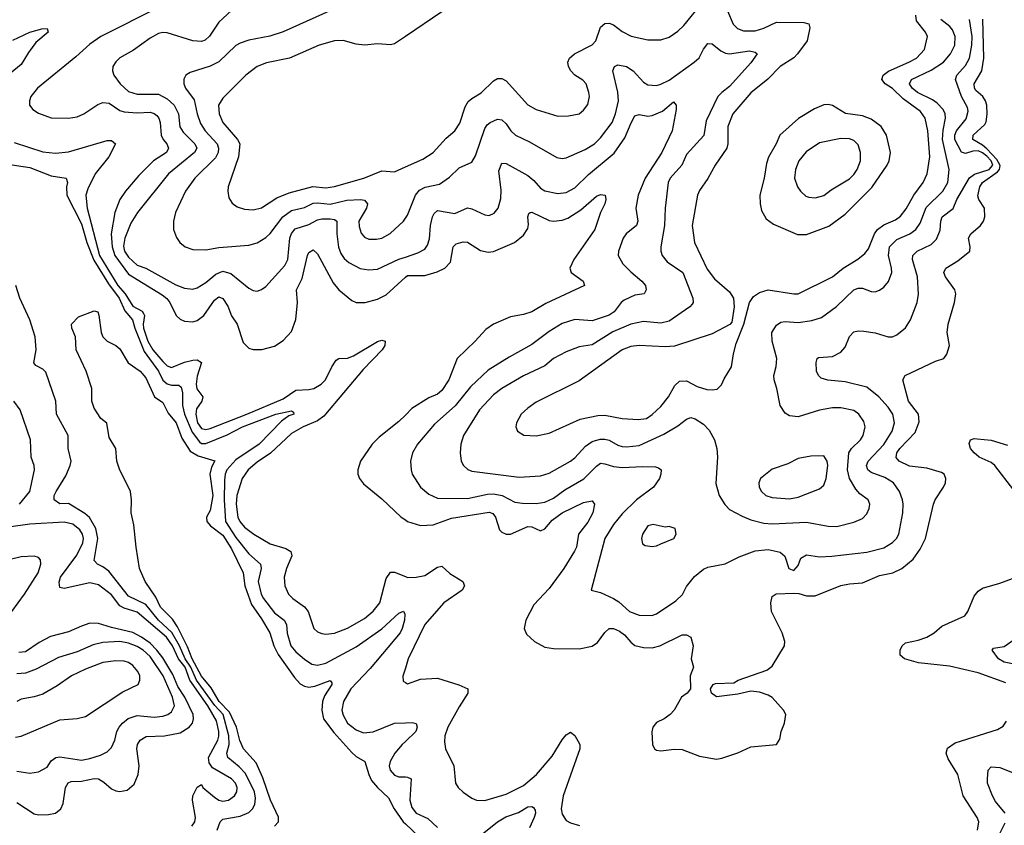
# Model space of a CAD drawing. Header units: inches. Extents: x 1834610 to 2027685, y 642842 to 774116.
# Tile 319 of 632: x 1948203 to 1952791, y 681773 to 685529. Entities that reach past the tile are written whole.
import ezdxf

# ---------------------------------------------------------------- set-up
doc = ezdxf.new("R2010")
doc.units = ezdxf.units.IN
doc.header["$MEASUREMENT"] = 0
doc.layers.add('B9648', color=7, linetype='Continuous')
doc.layers.add('B9658', color=7, linetype='Continuous')

msp = doc.modelspace()

# ---------------------------------------------------------------- linework, layer by layer
at = {"layer": 'B9648', "color": 5}
for points, elevation in [([(1948850, 685584.7), (1948581.2, 685450), (1948530, 685414.9), (1948464.3, 685355.7), (1948285.8, 685210), (1948255, 685170), (1948247.8, 685150), (1948248.9, 685130), (1948263.2, 685110), (1948290, 685093), (1948350, 685071), (1948430, 685070.1), (1948470, 685075.9), (1948501.4, 685090), (1948566.2, 685133.8), (1948590, 685143.3), (1948619, 685139), (1948670, 685105.8), (1948690, 685099.2), (1948750, 685095.1), (1948810, 685098), (1948830, 685091.5), (1948841.7, 685081.7), (1948851.4, 685070), (1948857.5, 685050), (1948861.1, 684990), (1948870.6, 684970), (1948888, 684950), (1948895.7, 684930), (1948886.1, 684910), (1948826.3, 684870), (1948757.1, 684802.9), (1948695.3, 684730), (1948669.1, 684690), (1948645.8, 684630), (1948629.6, 684530.4), (1948633.8, 684470), (1948646.5, 684430), (1948710, 684342.4), (1948866.3, 684246.3), (1948888.4, 684228.4), (1948902.9, 684210), (1948932.4, 684150), (1948950, 684132.4), (1948970, 684123.5), (1949010, 684120.8), (1949030, 684126.5), (1949061.4, 684150), (1949110, 684221.9), (1949130, 684237), (1949150, 684229.4), (1949172.9, 684192.9), (1949190, 684148.2), (1949215.3, 684110), (1949244, 684024), (1949270, 683997.4), (1949290, 683991.5), (1949331.7, 683991.7), (1949390, 684007.2), (1949430, 684032.6), (1949470, 684074.9), (1949489.2, 684130.8), (1949496.9, 684210), (1949491.8, 684270), (1949518.2, 684321.8), (1949544, 684430), (1949550, 684443.6), (1949570, 684456.5), (1949590, 684437.4), (1949662.7, 684302.7), (1949690, 684269.3), (1949750, 684219), (1949770.1, 684210.1), (1949812.7, 684210), (1949870, 684225.1), (1949910, 684246.6), (1950000, 684327.7)], 320), ([(1949190, 685571.9), (1949130, 685517.8), (1949087.8, 685452.2), (1949067, 685433), (1949050, 685426.9), (1949010.1, 685429.9), (1948890, 685467), (1948870, 685468.8), (1948850, 685464.1), (1948810, 685443.2), (1948733.3, 685386.7), (1948669.6, 685350.4), (1948650, 685332.2), (1948636.9, 685310), (1948634.3, 685290), (1948640.9, 685270), (1948671.2, 685230), (1948710, 685194.5), (1948750, 685181.3), (1948850, 685180.8), (1948890, 685159.4), (1948922.4, 685130), (1948942.4, 685090), (1948949.4, 685029.4), (1948964.9, 685004.9), (1949018.3, 684950), (1949028.5, 684930), (1949016.6, 684910), (1948895.9, 684810), (1948750.8, 684630), (1948720.6, 684579.4), (1948692, 684510), (1948687, 684473), (1948691, 684450), (1948710, 684422.3), (1948750, 684383.8), (1948790, 684369.6), (1948930, 684293.4), (1948970, 684277.8), (1949010, 684272.7), (1949030, 684278.5), (1949070, 684303.8), (1949116.9, 684343.1), (1949150, 684356.8), (1949186, 684346), (1949270, 684277.6), (1949290, 684266.7), (1949310, 684263.7), (1949330, 684270.3), (1949350, 684284.2), (1949437.6, 684382.4), (1949451.4, 684410), (1949461.8, 684510), (1949470, 684531.9), (1949485.7, 684554.3), (1949550, 684574), (1949590, 684596.2), (1949610, 684600.7), (1949650, 684600.1), (1949670, 684597.7), (1949681.2, 684590), (1949680.6, 684530), (1949688.8, 684468.8), (1949699.3, 684439.3), (1949715.2, 684415.2), (1949736.6, 684396.6), (1949790, 684369.4), (1949830, 684361.9), (1949870, 684366), (1949970, 684412.6), (1950000, 684422.4)], 340), ([(1949690, 685588.3), (1949430, 685472.5), (1949368.9, 685451.1), (1949270, 685433.6), (1949230, 685419.5), (1949210, 685409.1), (1949130, 685332), (1949090, 685312), (1948997.3, 685282.7), (1948976.4, 685270), (1948968.2, 685251.8), (1948967.3, 685230), (1948975.6, 685210), (1949015.3, 685155.3), (1949029.1, 685089.1), (1949045.4, 685045.4), (1949066.8, 685010), (1949122.5, 684950), (1949129.2, 684930), (1949127.2, 684910), (1949114.7, 684885.3), (1949018.6, 684790), (1948976, 684730), (1948929.3, 684630), (1948918.6, 684590), (1948919.6, 684550), (1948933.3, 684513.3), (1948949.3, 684489.3), (1948973, 684470), (1949010, 684457.5), (1949070, 684455.9), (1949130, 684467.2), (1949270, 684477.8), (1949310, 684488.4), (1949350, 684512.6), (1949370, 684531.7), (1949428.3, 684610), (1949470, 684638.6), (1949530, 684653.7), (1949570, 684672.8), (1949590, 684675), (1949650, 684669.1), (1949727, 684687), (1949790.5, 684690.5), (1949810, 684686.7), (1949823.7, 684670), (1949818.5, 684650), (1949783.6, 684590), (1949784.1, 684564.1), (1949793.4, 684533.4), (1949810, 684514.7), (1949830, 684506.3), (1949865.6, 684505.6), (1949890, 684510.9), (1949928.8, 684531.2), (1949990.7, 684590), (1950000, 684603.5)], 360), ([(1948170, 685433.5), (1948249.9, 685470.1), (1948305.7, 685485.7), (1948330, 685487.3), (1948335.8, 685470), (1948278.2, 685421.8), (1948243.7, 685376.3), (1948210, 685320.4), (1948104.7, 685235.3)], 280), ([(1950000, 685450.2), (1949950, 685416.5), (1949930, 685411.7), (1949870, 685416.8), (1949809.9, 685409.9), (1949770, 685415.2), (1949710, 685431.5), (1949670, 685430.6), (1949597.6, 685410), (1949460.3, 685350), (1949352.6, 685327.4), (1949310, 685310.6), (1949255.9, 685270), (1949150, 685163.5), (1949128.8, 685130), (1949131.4, 685090), (1949149.5, 685050), (1949217, 684970), (1949228.5, 684950), (1949221.6, 684890), (1949174.4, 684750), (1949172.6, 684730), (1949177.5, 684697.5), (1949193.5, 684673.5), (1949216.7, 684656.7), (1949250, 684644.9), (1949290, 684641.8), (1949330, 684652.1), (1949401.6, 684698.4), (1949458.8, 684721.2), (1949569.2, 684750.8), (1949630, 684744.6), (1949670, 684751.5), (1949806.3, 684790), (1949890, 684824.1), (1949950, 684819.7), (1950000, 684842.1)], 380), ([(1948176.8, 684956.8), (1948310, 684913.3), (1948370, 684906.3), (1948430, 684912.5), (1948610, 684966), (1948630, 684964.8), (1948648.3, 684950), (1948617.5, 684890), (1948554.1, 684810), (1948519.7, 684740.3), (1948511.4, 684710), (1948517.2, 684650), (1948573.9, 684430), (1948660.6, 684290), (1948694.7, 684250), (1948730, 684193.9), (1948773.1, 684170), (1948779.7, 684159.7), (1948783.8, 684150), (1948778, 684110), (1948780.3, 684090), (1948800.5, 684030), (1948822.5, 683990), (1948870, 683935.4), (1948890, 683915.2), (1948910, 683907.3), (1948970, 683932.1), (1949010, 683941.2), (1949030, 683942.3), (1949049.3, 683930), (1949030, 683866.9), (1949024.3, 683830), (1949027.8, 683807.8), (1949056.4, 683770), (1949050.7, 683750), (1949026, 683714), (1949023.8, 683690), (1949031.7, 683650), (1949050, 683622.8), (1949070, 683617.7), (1949090, 683623.6), (1949261.6, 683690), (1949430, 683761.7), (1949490, 683801.9), (1949550, 683804.4), (1949572.8, 683810), (1949607.5, 683830), (1949627.3, 683850), (1949656.9, 683910), (1949678.1, 683941.9), (1949690, 683949.3), (1949730, 683951.2), (1949758.3, 683961.7), (1949870, 684028.8), (1949890, 684034.3), (1949906, 684030), (1949904.4, 684010), (1949891.8, 683990), (1949802.6, 683897.4), (1949619.4, 683680.6), (1949590, 683658.9), (1949523.2, 683630), (1949470, 683599.1), (1949372, 683508), (1949310, 683466.2), (1949267.5, 683430), (1949239.8, 683390), (1949214.9, 683310), (1949212, 683270), (1949219.4, 683210), (1949228.5, 683190), (1949250, 683163.7), (1949293, 683130), (1949370, 683085.7), (1949443, 683063), (1949466.2, 683050), (1949470.2, 683030), (1949445.7, 682970), (1949435.2, 682930), (1949437.7, 682890), (1949455, 682850), (1949474.7, 682830), (1949530, 682792.1), (1949546.8, 682770), (1949572.6, 682690), (1949590, 682674.4), (1949610, 682667.8), (1949630, 682665), (1949670, 682668.8), (1949730, 682692.1), (1949810, 682737.6), (1949850, 682771.1), (1949881, 682810), (1949910, 682923.1), (1949930, 682952.6), (1949950, 682953.3), (1950000, 682932.4)], 280), ([(1948136.4, 684856.4), (1948250, 684839.8), (1948350, 684801.5), (1948419.3, 684790), (1948425, 684770), (1948420.5, 684750), (1948422.4, 684710), (1948490, 684577.8), (1948515.8, 684490), (1948548.2, 684408.2), (1948617, 684297), (1948666.9, 684230), (1948691.9, 684171.9), (1948728.8, 684130), (1948738.7, 684090), (1948781.9, 683981.9), (1948850, 683890.4), (1948868.9, 683848.9), (1948890, 683831.1), (1948910, 683825.6), (1948944.5, 683824.5), (1948955.4, 683815.4), (1948961.2, 683790), (1948961.8, 683730), (1948970, 683690), (1949006, 683606), (1949040.3, 683560.3), (1949050, 683553.2), (1949070, 683552.3), (1949170, 683593), (1949241.5, 683630), (1949396.9, 683690), (1949470, 683706), (1949479, 683699), (1949480.3, 683690), (1949457.5, 683682.5), (1949422.7, 683657.3), (1949318.2, 683550), (1949210, 683477.1), (1949167.6, 683430), (1949159.7, 683410), (1949157.1, 683382.9), (1949155.6, 683290), (1949161.5, 683190), (1949210, 683115.2), (1949270, 683039.2), (1949324.8, 682990), (1949327.6, 682970), (1949313.6, 682910), (1949328.1, 682850), (1949338.3, 682830), (1949390, 682764.2), (1949435.8, 682730), (1949445.7, 682710), (1949448.5, 682668.5), (1949466.8, 682610), (1949490, 682582.4), (1949530, 682547.5), (1949564.5, 682524.5), (1949590, 682519.8), (1949630, 682529.1), (1949770, 682605.6), (1949890.5, 682689.5), (1949970, 682761.6), (1949991.7, 682771.7), (1949996.8, 682756.8), (1949995.1, 682730), (1949985.7, 682690), (1949975.7, 682670), (1949835.1, 682504.9), (1949746, 682410), (1949710.8, 682350), (1949704.4, 682310), (1949710, 682286), (1949730.2, 682250), (1949770, 682218), (1949804.6, 682204.6), (1949850, 682209.6), (1949950, 682250.1), (1950000, 682251.2)], 260), ([(1949122.2, 681750), (1949136.8, 681790), (1949150, 681801.9), (1949230, 681815.3), (1949270, 681833.1), (1949287.5, 681850), (1949297.8, 681870), (1949300.8, 681899.2), (1949297.1, 681930), (1949254.7, 682014.7), (1949226, 682046), (1949172.1, 682090), (1949168, 682110), (1949178.1, 682150), (1949177.8, 682190), (1949150.3, 682290), (1949111.6, 682331.6), (1949026.8, 682450), (1948999.8, 682510), (1948973.9, 682550), (1948947.7, 682610), (1948911.8, 682671.8), (1948849.7, 682730), (1948790, 682802.9), (1948710, 682841.3), (1948617.6, 682957.6), (1948590, 682978.8), (1948565.4, 682990), (1948550, 683008), (1948567.4, 683110), (1948556.7, 683156.7), (1948527.7, 683207.7), (1948506.2, 683226.2), (1948430, 683273.3), (1948390, 683271.6), (1948363.6, 683290), (1948363.5, 683310), (1948372.6, 683330), (1948417.8, 683402.2), (1948438.5, 683450), (1948441.8, 683470), (1948429, 683530), (1948428.7, 683590), (1948374.6, 683690), (1948370.7, 683750), (1948324.9, 683884.9), (1948310, 683900.3), (1948277.4, 683917.4), (1948268.5, 683928.5), (1948279.2, 683990), (1948274.4, 684050), (1948249.5, 684130), (1948203.1, 684230), (1948185.3, 684290)], 260), ([(1949390.3, 681769.7), (1949407.9, 681790), (1949409.2, 681810.8), (1949372, 681890), (1949335, 681995), (1949304, 682064), (1949244.8, 682130), (1949228.8, 682168.8), (1949213.6, 682230), (1949180.5, 682300.5), (1949132.8, 682350), (1949094.2, 682414.2), (1949050, 682468.6), (1949006.6, 682550), (1948985.1, 682605.1), (1948938.1, 682698.1), (1948914.4, 682734.4), (1948859, 682790), (1948836.3, 682836.3), (1948786.9, 682910), (1948761.4, 682970), (1948745, 683070), (1948734.6, 683174.6), (1948722.8, 683230), (1948723.1, 683290), (1948718.3, 683330), (1948667.3, 683432.7), (1948655.1, 683470), (1948651.2, 683530), (1948620.3, 683580.3), (1948608.1, 683648.1), (1948581.2, 683670), (1948550, 683717.2), (1948538.9, 683750), (1948539.3, 683810), (1948512.3, 683890), (1948466, 683990), (1948462.7, 684050), (1948445.2, 684090), (1948444, 684110), (1948477.2, 684142.8), (1948550, 684171), (1948566.4, 684166.4), (1948571.9, 684151.9), (1948582.4, 684070), (1948590.5, 684050), (1948610.3, 684030.3), (1948650, 684010.3), (1948670, 683993.7), (1948708.7, 683928.7), (1948763.8, 683890), (1948790, 683859.3), (1948831.1, 683771.1), (1948870, 683743.8), (1948894.8, 683694.8), (1948932.1, 683650), (1948958.6, 683578.6), (1948997.6, 683517.6), (1949034.9, 683494.9), (1949112.6, 683472.6), (1949096.5, 683443.5), (1949089.2, 683410), (1949102, 683310), (1949090, 683240.9), (1949072.4, 683210), (1949074, 683190), (1949091.3, 683170), (1949150, 683126.2), (1949190, 683061.6), (1949243.4, 682950), (1949252, 682890), (1949283.3, 682803.3), (1949330, 682736.4), (1949368.4, 682670), (1949386.2, 682610), (1949406.7, 682570), (1949482.6, 682462.6), (1949510, 682433.2), (1949530, 682421.3), (1949550, 682417.1), (1949578.2, 682421.8), (1949650, 682448.4), (1949657.5, 682437.5), (1949656.8, 682430), (1949622.6, 682377.4), (1949613.2, 682350), (1949610.1, 682310), (1949618.3, 682270), (1949665.8, 682205.8), (1949750, 682112.1), (1949770, 682093.7), (1949811.3, 682071.3), (1949829.4, 682010), (1949842.5, 681982.5), (1949870, 681948.9), (1949921.8, 681901.8), (1949948.1, 681850), (1949989.1, 681790), (1950000, 681779.7)], 240), ([(1948202.3, 683270), (1948249.2, 683330), (1948271.8, 683430), (1948269.8, 683449.8), (1948255.8, 683490), (1948253.6, 683570), (1948205.1, 683710), (1948175.6, 683750)], 280), ([(1950000, 683685.7), (1949970, 683655.3), (1949878.1, 683581.9), (1949845, 683550), (1949790.3, 683470), (1949778, 683430), (1949778.7, 683410), (1949786.4, 683390), (1949804.5, 683364.5), (1949890, 683294.6), (1949980.3, 683210), (1950000, 683196.9)], 320), ([(1949004.7, 681770), (1949018.1, 681790), (1949022.6, 681810), (1949008.4, 681890), (1949008.8, 681910), (1949030, 681950.7), (1949050, 681964), (1949056.5, 681950), (1949110, 681905), (1949130, 681890.7), (1949150, 681885.6), (1949176.1, 681890), (1949203.9, 681910), (1949214.2, 681930), (1949215.5, 681950), (1949208.7, 681970), (1949190, 681989.9), (1949100.8, 682040.8), (1949085, 682065), (1949082.8, 682090), (1949125.5, 682170), (1949131, 682189), (1949131.3, 682210), (1949120.4, 682260.4), (1949078.7, 682330), (1948994.8, 682450), (1948973.4, 682510), (1948942.6, 682550), (1948914.1, 682610), (1948887.4, 682650), (1948750, 682766.4), (1948690, 682785.8), (1948670, 682796.9), (1948630, 682846.9), (1948570, 682894.4), (1948530, 682903.5), (1948410, 682876.8), (1948390, 682881.3), (1948387.1, 682907.1), (1948393, 682930), (1948468.2, 683031.8), (1948496.6, 683090), (1948499.4, 683110), (1948494.7, 683130), (1948483.4, 683150), (1948450, 683176.3), (1948410, 683186.7), (1948250, 683176.9), (1948150, 683162.8)], 280), ([(1948166.3, 682770), (1948225.2, 682850), (1948288.3, 682950), (1948301.1, 682990), (1948299.9, 683010), (1948290, 683021.5), (1948270, 683028.6), (1948210, 683024.1), (1948152, 683010)], 320), ([(1948190, 681879.7), (1948270, 681827.2), (1948290, 681821.8), (1948336.9, 681823.1), (1948370, 681830.3), (1948394.3, 681850), (1948404.8, 681875.2), (1948416.7, 681950), (1948428.9, 681971.1), (1948443.1, 681976.9), (1948490, 681979.6), (1948550, 681991.8), (1948570, 681990.1), (1948594.9, 681974.9), (1948630, 681943), (1948650, 681934.3), (1948670, 681931), (1948703, 681937), (1948735.3, 681964.7), (1948755.3, 682010), (1948758.6, 682050), (1948748.9, 682130), (1948751.7, 682150), (1948763.7, 682170), (1948792.5, 682187.5), (1948877.2, 682190), (1948950, 682203.9), (1948992.9, 682230), (1949007.8, 682250), (1949013.1, 682270), (1949010.9, 682290), (1948972.5, 682370), (1948939.8, 682419.8), (1948915.9, 682475.9), (1948870, 682553.7), (1948842.4, 682590), (1948810, 682621.7), (1948770, 682651), (1948730, 682671.4), (1948630, 682694.6), (1948570, 682714), (1948530, 682715), (1948490, 682702.3), (1948430, 682674.5), (1948346.2, 682653.8), (1948293.9, 682626.1), (1948230, 682582.1), (1948198.8, 682578.8)], 320), ([(1948190, 682025.3), (1948250, 682016), (1948290, 682022), (1948330, 682044.4), (1948350, 682073.8), (1948370.6, 682089.4), (1948390, 682091.7), (1948490, 682077.3), (1948530, 682084.6), (1948579.6, 682100.4), (1948610, 682115.6), (1948630, 682136.5), (1948646.1, 682170), (1948655.9, 682210), (1948665.7, 682230), (1948682, 682250), (1948708.6, 682271.4), (1948750, 682285.2), (1948830, 682278.1), (1948870, 682282.3), (1948892.2, 682290), (1948910, 682302.3), (1948923.8, 682330), (1948914.4, 682370), (1948870.8, 682470), (1948810, 682559.5), (1948778.5, 682590), (1948750, 682606.2), (1948710, 682622.3), (1948670, 682630.2), (1948590, 682625.8), (1948545, 682615), (1948470, 682582.2), (1948383.7, 682556.2), (1948279.2, 682500.8), (1948230, 682482.4), (1948190, 682480.1)], 340), ([(1948183.6, 682183.6), (1948210, 682189.2), (1948390, 682264.7), (1948470, 682271.4), (1948510, 682280.3), (1948683.9, 682396.1), (1948754, 682430), (1948763, 682450), (1948761.7, 682470), (1948752.9, 682490), (1948730, 682518), (1948710, 682532.3), (1948690, 682538.6), (1948650, 682539.5), (1948590, 682531.9), (1948510, 682501.5), (1948444.6, 682470), (1948377.3, 682422.7), (1948310, 682384.1), (1948270, 682371.6), (1948210, 682361.5), (1948190, 682351)], 360), ([(1950000, 682505.9), (1949988.5, 682468.5), (1949990, 682444.7), (1950000, 682439)], 280), ([(1950000, 682164.3), (1949985, 682150), (1949950.2, 682110), (1949928.4, 682070), (1949924.2, 682050), (1949929.2, 682030), (1949950, 682007.5), (1949970, 681999.3), (1950000, 681998.5)], 260)]:
    msp.add_lwpolyline(points, dxfattribs=dict(at, elevation=elevation))
at = {"layer": 'B9658', "color": 5}
for points, elevation in [([(1950000, 684842.1), (1950081.4, 684878.6), (1950130, 684909.3), (1950190, 684975.8), (1950230, 685010.2), (1950253.2, 685046.8), (1950278.1, 685121.9), (1950293.2, 685146.8), (1950310, 685162), (1950353, 685187), (1950410, 685243.9), (1950430, 685255), (1950450, 685255), (1950470, 685243.6), (1950570, 685131.5), (1950609.5, 685109.5), (1950710, 685079.1), (1950759.8, 685080.2), (1950809.8, 685090.2), (1950830, 685106.7), (1950850, 685134), (1950858.5, 685170), (1950855.3, 685190), (1950842, 685230), (1950826.2, 685246.2), (1950790, 685269.8), (1950770.9, 685290), (1950759.8, 685310), (1950756.8, 685330), (1950765.4, 685350), (1950788, 685370), (1950870, 685411.6), (1950887.2, 685430), (1950910, 685493.4), (1950929.7, 685510.3), (1950950, 685512.8), (1950970, 685504), (1951010, 685473.8), (1951052.3, 685452.3), (1951130, 685434.4), (1951190, 685434), (1951230, 685447.6), (1951270, 685474.6), (1951297.9, 685502.1), (1951385.6, 685610)], 380), ([(1951501, 685570), (1951527.2, 685507.2), (1951547.8, 685487.8), (1951576.3, 685476.3), (1951630, 685476.8), (1951670.9, 685489.1), (1951730, 685517.4), (1951856.2, 685516.2), (1951879.5, 685510), (1951884.5, 685490), (1951872.7, 685430), (1951827.7, 685370), (1951809.6, 685350.4), (1951745.8, 685310), (1951689.3, 685250.7), (1951610, 685187), (1951526.4, 685090), (1951502.2, 685030), (1951503.3, 684950), (1951497.3, 684930), (1951443, 684850), (1951410, 684788.7), (1951370, 684732.4), (1951361.7, 684710), (1951335.9, 684570), (1951347.2, 684490), (1951406.1, 684366.1), (1951441.2, 684321.2), (1951510, 684259.7), (1951529.4, 684230), (1951531.9, 684190), (1951521.1, 684118.9), (1951511.7, 684108.3), (1951430, 684063.9), (1951253.5, 684006.5), (1951210, 684003.5), (1951090, 684010.6), (1951050, 684005.2), (1951010.3, 683990), (1950810, 683844.7), (1950610, 683745.4), (1950570, 683718.3), (1950539.5, 683690), (1950517.6, 683650), (1950514.9, 683630), (1950523, 683610), (1950551.8, 683591.8), (1950610, 683589), (1950670, 683600.8), (1950813.8, 683666.2), (1950896.8, 683683.2), (1950930, 683685.3), (1951010, 683670.2), (1951084.2, 683664.2), (1951122.9, 683670), (1951150, 683688.4), (1951190, 683726.2), (1951225.4, 683770), (1951255.9, 683824.1), (1951277, 683843), (1951310, 683844.9), (1951359.1, 683819.1), (1951405.3, 683805.3), (1951430, 683802.5), (1951453.1, 683806.9), (1951473.3, 683826.7), (1951485.4, 683854.6), (1951520.4, 683910), (1951528.7, 683971.3), (1951540.7, 684019.3), (1951577.6, 684110), (1951603.4, 684210), (1951621.7, 684238.3), (1951650, 684257.6), (1951690, 684270.1), (1951810, 684250.2), (1951830, 684251.1), (1951990, 684329.4), (1952039.8, 684370), (1952108, 684412), (1952141.3, 684438.7), (1952158.9, 684461.1), (1952186.2, 684530), (1952200.1, 684550), (1952230, 684572.3), (1952284.1, 684595.9), (1952307.1, 684612.9), (1952333.3, 684646.7), (1952368.9, 684711.1), (1952413.4, 684770), (1952431.8, 684810), (1952443.7, 684890), (1952434.9, 685010), (1952421.8, 685070), (1952401.2, 685101.2), (1952319.5, 685159.5), (1952270, 685208), (1952235.7, 685230), (1952219.9, 685250), (1952226.4, 685270), (1952250.8, 685289.2), (1952346.4, 685330), (1952382.5, 685350), (1952419.8, 685390), (1952432.6, 685450), (1952424.3, 685470), (1952382.6, 685522.6), (1952379.2, 685550)], 380), ([(1950170, 685564.7), (1950000, 685450.2)], 380), ([(1950000, 683196.9), (1950010.4, 683190), (1950070.7, 683170.7), (1950130, 683173.3), (1950215.1, 683204.9), (1950390, 683233.3), (1950407.2, 683227.2), (1950419.8, 683210), (1950438.5, 683150), (1950450, 683139.1), (1950470, 683130.2), (1950490.2, 683130.2), (1950570, 683166), (1950590, 683164), (1950630, 683145.3), (1950650, 683155), (1950684.2, 683195.8), (1950730, 683230.1), (1950830, 683277.3), (1950870, 683285.7), (1950881.3, 683270), (1950873, 683230), (1950850, 683186.4), (1950806.4, 683130), (1950797.5, 683070), (1950788.6, 683051.4), (1950738.8, 682970), (1950670, 682876.4), (1950599.3, 682800.7), (1950561.3, 682730), (1950554, 682690), (1950564.8, 682664.8), (1950602, 682630), (1950650, 682603.9), (1950690, 682597.5), (1950810, 682596.3), (1950870, 682607.8), (1950895, 682625), (1950930, 682671.3), (1950950, 682690.2), (1950970, 682690.8), (1950998.3, 682678.3), (1951021.8, 682661.8), (1951050, 682627.1), (1951070, 682611.2), (1951110, 682601.9), (1951150, 682600.4), (1951186, 682610), (1951290, 682661.5), (1951310, 682661.3), (1951330, 682650.6), (1951340.7, 682610), (1951331.6, 682550), (1951342.4, 682510), (1951326.5, 682470), (1951328.4, 682410), (1951313.4, 682390), (1951286.7, 682370), (1951251.8, 682310), (1951233.4, 682290), (1951206, 682270), (1951170, 682252.6), (1951153.4, 682230), (1951148.4, 682208.4), (1951152, 682150), (1951161.6, 682130), (1951170, 682124.2), (1951190, 682120.9), (1951251.9, 682128.1), (1951290, 682126.4), (1951370, 682095.9), (1951450, 682082.1), (1951473.9, 682086.1), (1951548.5, 682111.5), (1951610, 682138.6), (1951730, 682150.7), (1951744.9, 682175.1), (1951751.1, 682210), (1951766.9, 682250), (1951773.2, 682290), (1951762.7, 682310), (1951708.9, 682368.9), (1951690, 682380.4), (1951650, 682394.2), (1951610, 682399.1), (1951550, 682385.1), (1951450, 682372.3), (1951426, 682390), (1951421.2, 682410), (1951434, 682430), (1951445.1, 682434.9), (1951530, 682437.3), (1951550.4, 682450.4), (1951683.9, 682496.1), (1951710, 682515.6), (1951766, 682610), (1951768.5, 682630), (1951755.9, 682670), (1951706.8, 682770), (1951702.8, 682810), (1951710, 682840.5), (1951727.9, 682852.1), (1951810, 682855.8), (1951834.2, 682854.2), (1951870, 682842.8), (1951910, 682843.1), (1952028.9, 682891.1), (1952070, 682899.5), (1952130, 682904), (1952210, 682937.9), (1952271.2, 682950), (1952312.9, 682970), (1952366, 683014), (1952399.3, 683060.7), (1952423.7, 683110), (1952460.7, 683270), (1952469.3, 683290.7), (1952507.9, 683350), (1952516.8, 683370), (1952519.3, 683390), (1952510.6, 683410.6), (1952498, 683418), (1952430, 683438.6), (1952350, 683448.1), (1952301.4, 683470), (1952287.1, 683487.1), (1952290.5, 683510), (1952304.3, 683530), (1952375.5, 683604.5), (1952393.8, 683653.8), (1952390.4, 683690), (1952344.5, 683750), (1952317.8, 683850), (1952329.3, 683870.7), (1952470, 683937.1), (1952509.5, 683950), (1952523.6, 683970), (1952536.2, 684010), (1952524.5, 684070), (1952528.7, 684108.7), (1952559.5, 684210), (1952565.8, 684250), (1952561.1, 684270), (1952516.4, 684330), (1952509.9, 684350.1), (1952518.9, 684370), (1952574.8, 684405.2), (1952629.7, 684450), (1952632.2, 684470), (1952624.1, 684510), (1952635.6, 684530), (1952680.6, 684570), (1952693.7, 684590), (1952700.2, 684610), (1952698.3, 684650), (1952672.9, 684690), (1952667.6, 684707.6), (1952676.6, 684750), (1952689.5, 684770), (1952760, 684820), (1952768.5, 684830), (1952771.6, 684848.4), (1952756.6, 684876.6), (1952710, 684926.2), (1952690, 684943.6), (1952645, 684970), (1952646.4, 684990), (1952700.5, 685039.5), (1952706.9, 685053.1), (1952711, 685089), (1952709.2, 685130), (1952703.1, 685150), (1952690.9, 685170), (1952658.5, 685198.5), (1952652, 685210), (1952651.1, 685230), (1952686.2, 685290), (1952695.3, 685350), (1952691.3, 685531.3)], 320), ([(1950000, 684603.5), (1950010, 684618), (1950047.6, 684710), (1950066.5, 684733.5), (1950092.6, 684747.4), (1950158.4, 684761.6), (1950205.1, 684794.9), (1950250, 684838.4), (1950310, 684864.6), (1950326.7, 684893.3), (1950370, 685022), (1950381.2, 685038.8), (1950395.8, 685050), (1950430, 685064.3), (1950450, 685062.6), (1950470, 685043.2), (1950490.9, 685010), (1950512.6, 684990), (1950578.8, 684958.8), (1950705.8, 684885.8), (1950730, 684881.4), (1950750, 684884.2), (1950837.1, 684922.9), (1950880.8, 684950), (1950910, 684978), (1950963.4, 685050), (1950978.7, 685090), (1950992.5, 685150), (1950990.3, 685190.3), (1950966.6, 685290), (1950974, 685310), (1950990, 685317.6), (1951030, 685310.9), (1951061.8, 685290), (1951110, 685237.1), (1951130, 685225.7), (1951170, 685222.5), (1951190, 685227.4), (1951230, 685247), (1951346.2, 685330), (1951368.5, 685351.5), (1951390, 685391.7), (1951410, 685418), (1951430, 685415.9), (1951470, 685383.5), (1951492.4, 685372.4), (1951510, 685369.5), (1951603.4, 685383.4), (1951630, 685378), (1951639.5, 685370), (1951610, 685327), (1951510, 685217), (1951474.3, 685190), (1951456.6, 685170), (1951402.1, 685057.9), (1951390.6, 684989.4), (1951310, 684900.9), (1951287.9, 684850), (1951233.5, 684790), (1951224.2, 684770), (1951210.9, 684650), (1951207.4, 684570), (1951190.2, 684470.2), (1951190.9, 684450), (1951196.8, 684430), (1951220.2, 684400.2), (1951293.6, 684350), (1951339.3, 684230), (1951340.8, 684210), (1951336.7, 684203.3), (1951325.7, 684190), (1951230, 684122.6), (1951190, 684113.4), (1951110, 684121.7), (1951050, 684108.8), (1950967, 684073), (1950870, 684013.3), (1950810, 684003.2), (1950750, 683980.5), (1950690.1, 683949.9), (1950650, 683915.4), (1950550, 683869.2), (1950450, 683809.8), (1950410, 683780.6), (1950345.6, 683710), (1950270.2, 683590), (1950258, 683550), (1950254.6, 683510), (1950260.3, 683470), (1950270.2, 683450.2), (1950291.2, 683431.2), (1950310, 683423.9), (1950530, 683396.3), (1950630, 683403), (1950670, 683415.3), (1950770, 683470.2), (1950790, 683486), (1950838.8, 683541.2), (1950870, 683562.1), (1950907.1, 683572.9), (1950930, 683574), (1950950, 683569), (1950990, 683545.4), (1951010, 683538.8), (1951030, 683536.8), (1951090, 683543.1), (1951203.9, 683596.1), (1951270, 683635.5), (1951310, 683665.8), (1951330, 683674.4), (1951350, 683668.4), (1951390, 683642.8), (1951415, 683615), (1951440.5, 683570), (1951451, 683530), (1951454.3, 683490), (1951446.6, 683366.6), (1951462.3, 683310), (1951488.1, 683268.1), (1951510, 683244.7), (1951570, 683214.4), (1951610, 683197.3), (1951670, 683181.6), (1951710, 683178.9), (1951870, 683186.1), (1951970, 683167.7), (1952010, 683166), (1952090, 683187.1), (1952130, 683203.6), (1952150, 683225.7), (1952161.6, 683250), (1952164.4, 683270), (1952156.1, 683290), (1952118, 683318), (1952099.5, 683339.5), (1952069.4, 683390), (1952060.4, 683430), (1952066.5, 683510), (1952079.2, 683530), (1952120.6, 683570), (1952133.7, 683590), (1952142.8, 683630), (1952136.2, 683656.2), (1952112.8, 683690), (1952090, 683706.6), (1952030, 683718.9), (1951990, 683719.4), (1951930, 683708.4), (1951830, 683677.8), (1951790, 683682.2), (1951770, 683695.1), (1951746, 683730), (1951730.8, 683810), (1951717.8, 683850), (1951716.5, 683870), (1951727.8, 683912.2), (1951730.6, 683950), (1951709, 684030), (1951708.4, 684070), (1951730, 684105), (1951750, 684119.1), (1951770, 684122.4), (1951830, 684116.6), (1951893.5, 684126.5), (1951939.4, 684140.6), (1952008.7, 684191.3), (1952090, 684269.4), (1952110, 684277.1), (1952130, 684276.5), (1952170, 684262), (1952190, 684260.8), (1952210, 684268), (1952230, 684282.4), (1952251.4, 684308.6), (1952266.4, 684350), (1952266.1, 684370), (1952250.8, 684430), (1952256.7, 684470), (1952290, 684504.2), (1952350.3, 684529.7), (1952379.1, 684550), (1952399.3, 684580.7), (1952427.1, 684652.9), (1952504.2, 684730), (1952527.4, 684770), (1952533.5, 684830), (1952503.4, 684970), (1952505.8, 685014.2), (1952517.1, 685070), (1952515.4, 685090), (1952506.2, 685110), (1952478.9, 685138.9), (1952455.7, 685155.7), (1952387, 685190), (1952361.9, 685210), (1952349.9, 685230), (1952358.8, 685250), (1952450, 685293), (1952508.1, 685330), (1952539.6, 685370), (1952559.9, 685410), (1952561.6, 685450), (1952550, 685480.9), (1952537.5, 685497.5), (1952495.4, 685530)], 360), ([(1950000, 684422.4), (1950058.4, 684441.6), (1950090, 684459.6), (1950103, 684477), (1950113.1, 684506.9), (1950117, 684570), (1950126.9, 684610), (1950134.8, 684625.2), (1950150, 684639.7), (1950230, 684625.5), (1950290, 684651.1), (1950310, 684646.9), (1950370, 684618.3), (1950390, 684616.5), (1950413.9, 684626.1), (1950432.4, 684650), (1950445.2, 684694.8), (1950445.7, 684734.3), (1950436.1, 684823.9), (1950450, 684859.5), (1950470, 684857.6), (1950570, 684802.1), (1950599.3, 684779.3), (1950630, 684743.8), (1950650, 684730.2), (1950710, 684718.4), (1950750, 684723), (1950790, 684744.2), (1950853.6, 684806.4), (1950973.5, 684906.5), (1951022.3, 684977.7), (1951051.7, 685048.3), (1951070, 685080.3), (1951090, 685086.5), (1951130, 685078.5), (1951150, 685081.3), (1951197.4, 685102.6), (1951250, 685145.3), (1951261.5, 685130), (1951261.3, 685110), (1951243.7, 685010), (1951195.3, 684910), (1951117.9, 684790), (1951084.6, 684710), (1951074.5, 684650), (1951083.5, 684590), (1951076.3, 684570), (1951029.2, 684530), (1951014.2, 684510), (1950992.6, 684450), (1950991.6, 684430), (1951014, 684390), (1951050, 684352.6), (1951102, 684310), (1951118.2, 684290), (1951122.8, 684270), (1951112.2, 684250), (1951070, 684244.3), (1951019.4, 684220.6), (1951005.3, 684210), (1950973.2, 684166.8), (1950950, 684151.3), (1950870, 684125.6), (1950790, 684131.2), (1950730, 684112.6), (1950670, 684075.2), (1950590, 684014), (1950483.8, 683956.2), (1950385.2, 683894.8), (1950303.2, 683816.8), (1950232, 683728), (1950136.1, 683643.9), (1950055.9, 683550), (1950033, 683510), (1950023.2, 683470), (1950026.2, 683430), (1950032.3, 683410), (1950070.3, 683350), (1950110, 683316.2), (1950150, 683298.2), (1950290, 683297.1), (1950382.5, 683317.5), (1950410, 683318.5), (1950450.4, 683310.4), (1950510, 683279.8), (1950545.6, 683274.4), (1950610, 683273.4), (1950650, 683279.5), (1950690, 683297.8), (1950743.6, 683336.4), (1950831.8, 683388.2), (1950890, 683447.2), (1950910, 683460.9), (1950930, 683458.8), (1950970, 683445.2), (1951010, 683441.3), (1951106.5, 683446.5), (1951165, 683445), (1951179.7, 683439.7), (1951192.7, 683430), (1951190.4, 683410.4), (1951183.8, 683390), (1951156.8, 683350), (1951076.3, 683290), (1951010, 683225.2), (1950970, 683174.8), (1950929.4, 683110.6), (1950866, 682870), (1950910, 682858), (1950970, 682831), (1950994.7, 682814.7), (1951044.5, 682770), (1951090, 682752.8), (1951148.1, 682751.9), (1951170, 682758.5), (1951260.8, 682819.2), (1951291.1, 682848.9), (1951310, 682886), (1951346.6, 682933.4), (1951390, 682967.9), (1951410, 682976.1), (1951490, 682992), (1951554.9, 683025.1), (1951630, 683052.8), (1951690, 683058.4), (1951745.9, 683045.9), (1951767.5, 683027.5), (1951787, 682970), (1951810, 682961.4), (1951830, 682983.7), (1951842.2, 683017.8), (1951870, 683034.6), (1951930, 683025.5), (1951987.8, 683027.8), (1952150, 683045.9), (1952230, 683066.4), (1952270, 683091.3), (1952289.3, 683110.7), (1952299.1, 683130), (1952318.9, 683230), (1952320.2, 683270), (1952316.2, 683290), (1952302.3, 683330), (1952274, 683370), (1952234.9, 683394.9), (1952170, 683417.6), (1952155.8, 683430), (1952149.4, 683450), (1952155.9, 683470), (1952230, 683549), (1952267.8, 683610), (1952279.3, 683650), (1952270.9, 683690), (1952250, 683722.7), (1952206.9, 683770), (1952150, 683815.3), (1952050, 683840.7), (1951968.6, 683848.6), (1951937.8, 683857.8), (1951924.4, 683870), (1951916.4, 683890), (1951914.7, 683930), (1951919.6, 683950), (1951925.4, 683954.6), (1951990, 683958.2), (1952030, 683979.2), (1952050, 684002.6), (1952070, 684051.8), (1952090, 684073.2), (1952110, 684077.8), (1952136.3, 684076.3), (1952190, 684068.9), (1952250, 684050.4), (1952270, 684050.4), (1952290, 684059.5), (1952330, 684092.2), (1952354.2, 684130), (1952384.6, 684210), (1952391.2, 684248.8), (1952386.7, 684330), (1952363.9, 684410), (1952365, 684430), (1952384.4, 684450), (1952450, 684480.4), (1952475.2, 684504.8), (1952492.6, 684547.4), (1952495, 684590), (1952501.5, 684610), (1952552.2, 684647.8), (1952569.9, 684690), (1952628.4, 684791.6), (1952652.2, 684807.8), (1952720.4, 684830), (1952737.7, 684850), (1952730.1, 684870), (1952710, 684891.7), (1952690, 684908.3), (1952670, 684917.6), (1952644.5, 684915.5), (1952610, 684904.2), (1952591.4, 684911.4), (1952560.9, 684970), (1952560.8, 684990), (1952568.2, 685010), (1952613.8, 685066.2), (1952622.1, 685102.1), (1952618.9, 685118.9), (1952592.1, 685170), (1952564.1, 685250), (1952569.8, 685270), (1952610, 685315.1), (1952628.3, 685350), (1952640.3, 685410), (1952640.9, 685450), (1952628.4, 685530)], 340), ([(1950000, 684327.7), (1950010, 684336.8), (1950090, 684336.8), (1950147.3, 684352.7), (1950183.1, 684370), (1950210, 684398.3), (1950221.9, 684470), (1950236.4, 684483.6), (1950270, 684493.8), (1950290, 684490.8), (1950350, 684452.1), (1950385, 684445), (1950410, 684447.9), (1950508.4, 684490), (1950550, 684523.8), (1950570, 684555.5), (1950574.1, 684574.1), (1950571.1, 684610), (1950574.7, 684625.3), (1950581.2, 684630), (1950590, 684632.1), (1950670, 684592.6), (1950690.1, 684590.1), (1950730, 684594.2), (1950756.4, 684603.6), (1950818.1, 684641.9), (1950890, 684705.4), (1950910, 684713), (1950931, 684711), (1950933.4, 684690), (1950929.1, 684670), (1950909.4, 684630.6), (1950882.5, 684550), (1950785.4, 684410), (1950766.5, 684370), (1950772.7, 684350), (1950828.2, 684310), (1950834.9, 684290), (1950655.1, 684204.9), (1950590, 684167.1), (1950550, 684154), (1950490, 684142.9), (1950410, 684108.6), (1950375, 684085), (1950325.8, 684030), (1950241.8, 683950), (1950202.5, 683850), (1950170, 683799.8), (1950150, 683783.7), (1950110, 683765.4), (1950030, 683716.1), (1950000, 683685.7)], 320), ([(1952835.4, 683335.4), (1952746.2, 683450), (1952730, 683464.8), (1952673.2, 683490), (1952650, 683508.8), (1952633.8, 683530), (1952626.9, 683553.1), (1952633.7, 683570), (1952650, 683575.9), (1952665.3, 683574.7), (1952730, 683567.9), (1952805.3, 683545.3)], 280), ([(1950000, 682932.4), (1950010, 682928.3), (1950050, 682930.1), (1950090, 682937.4), (1950150, 682976.6), (1950170, 682981.3), (1950206.4, 682946.4), (1950267.1, 682910), (1950275, 682890), (1950264.7, 682870), (1950178.6, 682810), (1950090, 682708.6), (1950013.6, 682550), (1950000, 682505.9)], 280), ([(1952797.8, 682437.8), (1952670, 682483.7), (1952535.3, 682515.3), (1952391.4, 682531.4), (1952326, 682550), (1952306, 682566), (1952305.1, 682590), (1952314.3, 682610), (1952330, 682623.6), (1952390, 682636.1), (1952430, 682650.7), (1952463.5, 682670), (1952499.2, 682700.8), (1952606.9, 682750), (1952620.6, 682770), (1952650, 682840.9), (1952670, 682865.3), (1952690, 682878.9), (1952770, 682901.3), (1952830, 682924.4)], 280), ([(1952830, 682525.9), (1952790, 682533.3), (1952764.2, 682550), (1952734.7, 682590), (1952740.8, 682599.2), (1952790, 682606), (1952909.9, 682690)], 260), ([(1950000, 682439), (1950010, 682433.4), (1950070, 682454.3), (1950150, 682458.4), (1950248.8, 682428.8), (1950290.3, 682410), (1950291.4, 682390), (1950250, 682325.3), (1950197.6, 682230), (1950183.7, 682190), (1950182.4, 682162.4), (1950187.6, 682130), (1950225.4, 682050), (1950233.1, 681970), (1950245.7, 681950), (1950268.5, 681928.5), (1950310, 681899.6), (1950331.1, 681891.1), (1950370, 681889.3), (1950470, 681918.9), (1950550, 681959.3), (1950610.4, 682009.6), (1950684.6, 682095.4), (1950730, 682171.6), (1950750, 682195.4), (1950770, 682207.6), (1950790, 682191.8), (1950812.5, 682150), (1950813.1, 682130), (1950735.6, 681910), (1950726.4, 681850), (1950730, 681824.9), (1950750, 681796), (1950770, 681785), (1950812, 681772)], 280), ([(1950000, 682251.2), (1950031.9, 682251.9), (1950050, 682247.3), (1950055.2, 682230), (1950048, 682210), (1950000, 682164.3)], 260), ([(1952666.3, 681750), (1952672.3, 681790), (1952665, 681810), (1952599.3, 681910), (1952575, 682010), (1952530, 682082.4), (1952520.8, 682110), (1952526.7, 682133.3), (1952562.7, 682157.3), (1952760, 682220), (1952785.2, 682234.8), (1952801.8, 682258.2)], 280), ([(1952795.3, 681830), (1952750, 681883.7), (1952735.6, 681910), (1952712.7, 681970), (1952712, 681990), (1952716.1, 682030), (1952730, 682046.5), (1952770, 682042.7), (1952830, 682019.1)], 260), ([(1950000, 681998.5), (1950010, 681998.2), (1950026.4, 681990), (1950020.5, 681890), (1950030, 681857), (1950050, 681830.2), (1950104.5, 681804.5), (1950150, 681763.5)], 260), ([(1950350, 681725.4), (1950430, 681789.5), (1950468, 681812), (1950526.6, 681833.4), (1950570, 681859.4), (1950590, 681860.2), (1950596.3, 681856.3), (1950604.5, 681844.5), (1950606.2, 681830), (1950600.4, 681810), (1950577.9, 681762.1)], 260), ([(1950000, 681779.7), (1950094.8, 681690)], 240), ([(1952757.2, 681710), (1952795.8, 681784.2)], 260)]:
    msp.add_lwpolyline(points, dxfattribs=dict(at, elevation=elevation))
for points, elevation in [([(1951970, 685133.3), (1951950, 685132.2), (1951906.7, 685113.3), (1951831.9, 685068.1), (1951744.4, 684990), (1951727.8, 684950), (1951692.1, 684887.9), (1951682.4, 684857.6), (1951672, 684790), (1951651.9, 684710), (1951652.7, 684670), (1951659, 684639), (1951680.6, 684600.6), (1951715.1, 684575.1), (1951828, 684528), (1951870, 684528), (1951973.9, 684566.1), (1952050, 684621.5), (1952173.6, 684746.4), (1952244.5, 684850), (1952254.1, 684870), (1952260.2, 684910), (1952241.9, 684990), (1952217, 685030), (1952170, 685064.5), (1952130, 685080.8), (1952051.7, 685091.7), (1951990, 685127.9)], 420), ([(1952030, 684975.2), (1951930, 684955.2), (1951866.9, 684913.1), (1951834, 684870), (1951818.6, 684830), (1951814, 684790), (1951827.9, 684750), (1951841.7, 684730), (1951866.2, 684706.2), (1951880.7, 684700.7), (1951910, 684698), (1951950, 684709.2), (1951984.7, 684735.3), (1952070, 684786.3), (1952090, 684806.5), (1952104.7, 684830), (1952120.7, 684870), (1952121, 684910), (1952110, 684944.7), (1952090, 684965.3), (1952070, 684973.3)], 440), ([(1951950, 683496), (1951890, 683494.5), (1951830, 683483.6), (1951781.6, 683458.4), (1951710, 683433.7), (1951655.3, 683390), (1951647.6, 683370), (1951649, 683350), (1951659.6, 683330), (1951679.5, 683310), (1951710, 683301.7), (1951790, 683295.3), (1951830, 683303), (1951930, 683341.5), (1951950, 683359.5), (1951961.2, 683390), (1951968.3, 683450), (1951965.6, 683470)], 380), ([(1951154.9, 683174.9), (1951130, 683169.3), (1951105.3, 683130), (1951100.5, 683110), (1951105.5, 683085.5), (1951117.3, 683077.3), (1951150, 683073.4), (1951170, 683075.5), (1951190, 683086), (1951251.1, 683110), (1951261.3, 683130), (1951256.6, 683156.6), (1951230, 683166), (1951210, 683162.7)], 360)]:
    msp.add_lwpolyline(points, close=True, dxfattribs=dict(at, elevation=elevation))

doc.saveas('drawing.dxf')
